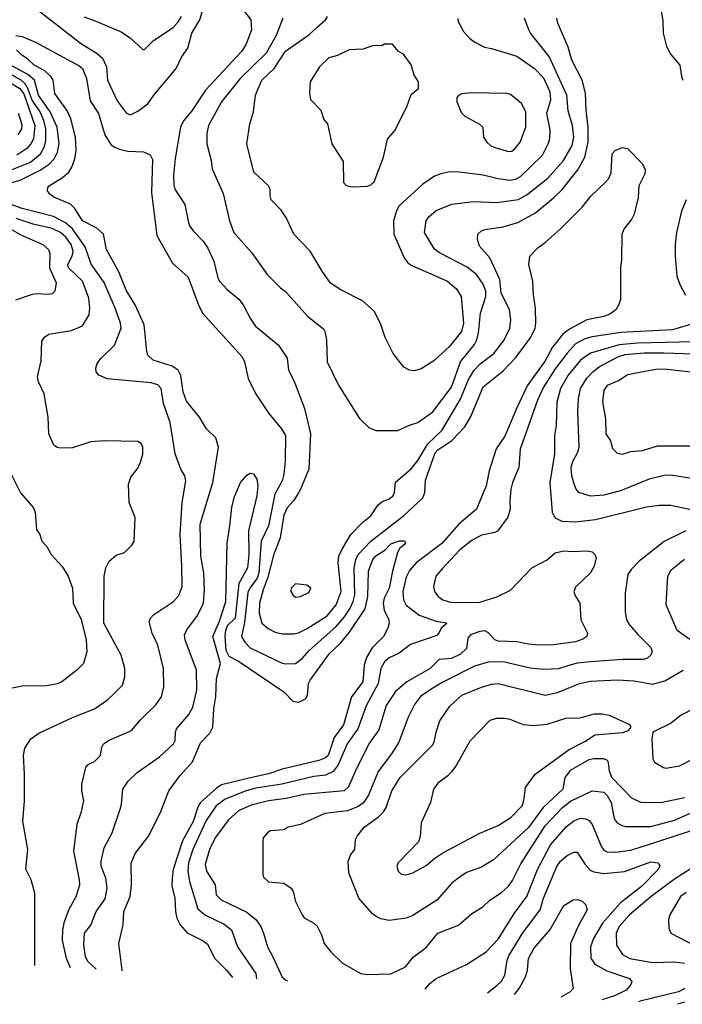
# Model space of a CAD drawing. Extents: x 997028 to 1115134, y 536408 to 618974.
# Tile 404 of 473: x 1089150 to 1093103, y 537721 to 543595. Entities that reach past the tile are written whole.
import ezdxf

# ---------------------------------------------------------------- set-up
doc = ezdxf.new("R2010")
doc.units = 0

msp = doc.modelspace()

# ---------------------------------------------------------------- linework, layer by layer
at = {"layer": '0CON10XD'}
for points in [[(1089255, 543657.1), (1089385.2, 543555.2), (1089512.2, 543455), (1089613.4, 543393.4), (1089645.3, 543365.3), (1089668.9, 543315), (1089674.5, 543235), (1089731.9, 543111.9), (1089785, 543040.8), (1089805, 543029.2), (1089815, 543030.8), (1089855, 543050), (1089915, 543094.3), (1089950, 543145), (1090083.8, 543305), (1090115, 543372), (1090153.6, 543426.4), (1090177.9, 543515), (1090224, 543595), (1090255, 543696)], [(1090483.9, 543653.9), (1090530, 543595), (1090532.9, 543535), (1090499.5, 543445), (1090473.8, 543405), (1090259.6, 543175), (1090177.3, 543052.7), (1090127.9, 542992.1), (1090109.4, 542955), (1090076.9, 542766.9), (1090067.8, 542667.8), (1090069.1, 542609.1), (1090076.5, 542585), (1090135, 542493.8), (1090157.8, 542385), (1090165, 542363.8), (1090185, 542336), (1090243.9, 542273.9), (1090272.7, 542232.7), (1090308.2, 542155), (1090331.5, 542055), (1090341.4, 542035), (1090387.5, 541985), (1090458.1, 541928.1), (1090483.1, 541895), (1090525, 541814), (1090555, 541770), (1090695, 541654.2), (1090745.4, 541575.4), (1090754.6, 541504.6), (1090785, 541443.3), (1090850, 541275), (1090884.7, 541124.7), (1090875.8, 540915), (1090825.7, 540795), (1090806.6, 540763.4), (1090784, 540725), (1090745, 540683.8), (1090725, 540640), (1090704.7, 540505.3), (1090665, 540401.2), (1090631.2, 540268.8), (1090602.2, 540195), (1090581.3, 540115), (1090578.8, 540055), (1090594.4, 539995), (1090633.3, 539963.3), (1090675, 539942.5), (1090715, 539932.5), (1090785, 539930.9), (1090812.5, 539937.5), (1090865, 539962.9), (1090985, 540038.2), (1091037.1, 540105), (1091066.9, 540185), (1091049.6, 540355), (1091054.6, 540395), (1091072.9, 540437.1), (1091125, 540524.3), (1091194.7, 540595.3), (1091244.2, 540635), (1091289.4, 540700.6), (1091311.1, 540718.9), (1091355, 540737.1), (1091376.2, 540753.8), (1091385.7, 540775), (1091392.8, 540837.2), (1091485, 540916.5), (1091525.9, 540965), (1091583.8, 541065), (1091668.8, 541145), (1091778.8, 541331.2), (1091824.8, 541445.2), (1091861.6, 541505), (1091896.8, 541543.2), (1091977.8, 541605), (1092038.7, 541681.3), (1092074.5, 541755), (1092079.6, 541805), (1092072.7, 541865), (1092021.8, 541965), (1092014.6, 542045), (1091954.2, 542174.2), (1091893.1, 542245), (1091880, 542285), (1091882.5, 542315), (1091904.2, 542335), (1091925.3, 542344.7), (1092035, 542360.6), (1092122.5, 542385), (1092226, 542444), (1092335, 542532.9), (1092385, 542582.7), (1092480.1, 542699.9), (1092520.5, 542775), (1092540.7, 542865), (1092542, 542955), (1092528.4, 543055), (1092525, 543156.7), (1092505.3, 543235.3), (1092444.1, 543354.1), (1092422.2, 543432.2), (1092360.9, 543575), (1092354.5, 543605)], [(1092972.9, 543675), (1092986.8, 543586.8), (1092988.6, 543515), (1093007.5, 543435), (1093035, 543388.8), (1093087.1, 543325), (1093097, 543257), (1093105.7, 543235.7)], [(1089535, 543613.5), (1089605, 543587.3), (1089755, 543522.2), (1089812, 543485), (1089885, 543417.5), (1089895, 543417.5), (1089948.6, 543471.4), (1090065, 543549.1), (1090095, 543582.1), (1090114.7, 543615)], [(1090720.9, 543605), (1090679.7, 543500.3), (1090620.9, 543395), (1090465, 543243.8), (1090353.1, 543105), (1090276.7, 542965), (1090267.3, 542917.3), (1090266.9, 542855), (1090292.9, 542755), (1090298.6, 542705), (1090365, 542558.8), (1090401.5, 542395), (1090427.1, 542325), (1090535.5, 542205.5), (1090626, 542075), (1090706.4, 541996.4)], [(1091763.2, 543603.2), (1091765.8, 543585), (1091798, 543525), (1091835, 543484), (1091865, 543460.8), (1091922, 543432), (1091965, 543424.3), (1092115, 543377.9), (1092221.1, 543305), (1092275, 543249.5), (1092312.8, 543165), (1092316.6, 543115), (1092292.7, 543035), (1092312, 542938), (1092310.8, 542885), (1092302.9, 542857.1), (1092266.5, 542785), (1092135, 542658.4), (1092105, 542641.8), (1092073.5, 542636.5), (1092005, 542645.3), (1091915, 542667.5), (1091755, 542687.9), (1091706.6, 542686.6), (1091663.1, 542676.9), (1091625, 542662.9), (1091554.8, 542615.2), (1091414.7, 542485.3), (1091398.2, 542455), (1091380.5, 542395), (1091382.5, 542315), (1091443.8, 542173.8), (1091465, 542144), (1091489.5, 542129.5), (1091702, 542035), (1091755, 541990.6), (1091783.5, 541945), (1091796.8, 541785), (1091784.6, 541735), (1091714.2, 541645.8), (1091619.8, 541560.2), (1091545, 541512), (1091505, 541500), (1091475, 541504), (1091442.1, 541522.1), (1091378, 541605), (1091329.4, 541699.4), (1091302.8, 541782.8), (1091265, 541856), (1091195, 541919.2), (1091065, 541983.1), (1091005, 542024.3), (1090955, 542096.2), (1090882.5, 542215), (1090785, 542316.2), (1090741.3, 542411.3), (1090709.1, 542459.1), (1090651.2, 542521.2), (1090643.8, 542545), (1090643.8, 542585), (1090633.8, 542605), (1090547.5, 542685), (1090504.6, 542855), (1090523.5, 542975), (1090544.6, 543045.4), (1090557.5, 543145), (1090594, 543235), (1090668.9, 543305), (1090735, 543408.2), (1090874.1, 543505.9), (1090925, 543551.1), (1090975.3, 543594.7), (1090985.6, 543615)], [(1090706.4, 541996.4), (1090735, 541974.2), (1090866.2, 541826.2), (1090962.1, 541752.1), (1090970.8, 541735), (1090979.5, 541685), (1090984.5, 541555), (1091052, 541415), (1091177, 541217), (1091232.7, 541162.7), (1091275, 541143.8), (1091405, 541144), (1091475, 541177.5), (1091525, 541192.9), (1091615, 541255.6), (1091725, 541402.5), (1091778.9, 541555), (1091862.9, 541657.1), (1091876.7, 541685), (1091886.5, 541726.5), (1091897.9, 541845), (1091931.3, 541945), (1091929.8, 541975), (1091915, 542017.1), (1091874.8, 542074.8), (1091819.5, 542119.5), (1091655, 542203.8), (1091625, 542225.6), (1091565.6, 542325), (1091574.6, 542395.4), (1091590.2, 542419.8), (1091635, 542456.7), (1091727.5, 542495), (1091855, 542510), (1091995, 542504.6), (1092125, 542523.3), (1092178.2, 542551.8), (1092300.3, 542649.7), (1092394.8, 542755.2), (1092445.9, 542845), (1092455.8, 542894.2), (1092447.5, 542965), (1092422.2, 543052.2), (1092414.1, 543145), (1092307.6, 543375), (1092196.5, 543515), (1092186.5, 543535), (1092161.4, 543605)], [(1089128.3, 543501.7), (1089165, 543495.8), (1089245, 543461.9), (1089505, 543321.2), (1089525, 543304.4), (1089549.3, 543245), (1089571.3, 543111.3), (1089621.1, 543035), (1089658.3, 542908.3), (1089695, 542850.6), (1089715, 542834.5), (1089745, 542823.5), (1089795, 542811.5), (1089888, 542808), (1089928.9, 542788.9), (1089941.9, 542761.9), (1089937.2, 542565), (1089968.3, 542308.3), (1090062.1, 542142.1), (1090155, 542060), (1090218.1, 541888.1), (1090241.9, 541841.9), (1090476.7, 541585), (1090490.5, 541555), (1090513.6, 541455), (1090556.3, 541366.3), (1090635.5, 541245.5), (1090711.9, 541155), (1090736.4, 541115), (1090734.7, 540964.7), (1090725.8, 540885), (1090716.5, 540845), (1090671.7, 540765), (1090633.5, 540575), (1090590, 540485), (1090576.4, 540295), (1090565.9, 540264.1), (1090523, 540205), (1090511.7, 540178.3), (1090490.6, 539999.4), (1090474.1, 539915), (1090492.3, 539882.3), (1090525, 539848.2), (1090715, 539757.1), (1090737.8, 539752.2), (1090795, 539754.6), (1090834.8, 539785.2), (1090877.7, 539832.3), (1091036.4, 539973.6), (1091087.5, 540032.5), (1091122, 540085), (1091140, 540125), (1091148.4, 540165), (1091145.2, 540325), (1091155.7, 540375), (1091170, 540405), (1091245, 540485.3), (1091439.6, 540635), (1091555, 540743.8), (1091567.6, 540775), (1091571.8, 540848.2), (1091629.1, 541010.9), (1091645, 541030.3), (1091727.9, 541085), (1091805, 541166.5), (1091841, 541229), (1091914.4, 541405.6), (1092035, 541500), (1092110.6, 541579.4), (1092194.2, 541695.8), (1092225, 541753.8), (1092229.5, 541785), (1092226.7, 541875), (1092214.4, 541955), (1092210.5, 542035), (1092187.1, 542135), (1092194, 542185), (1092241.2, 542235), (1092285, 542266), (1092373.8, 542346.2), (1092505, 542477.1), (1092557.8, 542542.2), (1092645, 542626), (1092663.2, 542646.8), (1092677.9, 542682.1), (1092683.8, 542795), (1092702.5, 542815), (1092745, 542833.3), (1092775, 542827.5), (1092865.8, 542735.8), (1092880.7, 542700.7), (1092878.8, 542675), (1092844, 542605), (1092840, 542535), (1092816, 542435), (1092802.3, 542407.7), (1092753.8, 542345), (1092742, 542315), (1092740, 542165), (1092732.9, 542115), (1092732.9, 541925), (1092724.4, 541895.6), (1092705.4, 541864.6), (1092670.6, 541839.4), (1092635, 541825.5), (1092534, 541805), (1092430, 541750), (1092390.1, 541719.9), (1092329.2, 541640.9), (1092285, 541560), (1092178.2, 541411.8), (1092115, 541280.8), (1092045, 541110), (1091992.3, 541035), (1091951.5, 540905), (1091931.8, 540815), (1091874.2, 540675.8), (1091768.8, 540585), (1091668.6, 540471.4), (1091515, 540354.6), (1091475, 540309.5), (1091455, 540269.2), (1091435.3, 540185), (1091440, 540135), (1091455, 540103.1), (1091532.4, 540042.4), (1091635, 540007.8), (1091696.4, 539996.4), (1091687.5, 539985), (1091664.2, 539965.8), (1091650, 539935), (1091637.6, 539922.4), (1091482.3, 539867.7), (1091414.6, 539815.4), (1091355, 539788.4), (1091326, 539764), (1091304.1, 539725), (1091289.4, 539635), (1091217.9, 539502.1), (1091167.4, 539365), (1091103.1, 539275), (1091050.4, 539149.6), (1091019.6, 539110.4), (1090975, 539088.4), (1090905, 539080.5), (1090714.8, 539035.2), (1090559, 539011), (1090501.1, 538995), (1090376.5, 538945), (1090322.5, 538905), (1090262.5, 538817.5), (1090182.2, 538645), (1090156.8, 538565), (1090153.5, 538515), (1090162.6, 538455), (1090212, 538292), (1090255, 538255.4), (1090370.4, 538200.4), (1090413.5, 538165), (1090449.6, 538065), (1090558.2, 537905), (1090563.7, 537872.7)], [(1089606.2, 537930.3), (1089602.5, 537935), (1089559.5, 537975), (1089542.5, 538005), (1089532.8, 538077.2), (1089537.5, 538145), (1089575.5, 538194.5), (1089607.1, 538275), (1089659.6, 538350.4), (1089671.5, 538415), (1089664, 538474), (1089635.5, 538545), (1089635.5, 538575.5), (1089653.8, 538655), (1089702.5, 538745), (1089750.5, 538885), (1089758.5, 538915), (1089765.6, 539005), (1089798.3, 539051.7), (1089851.9, 539105), (1089985, 539198.5), (1090068.1, 539275), (1090077.8, 539295), (1090078.9, 539345), (1090085.5, 539365), (1090158.7, 539451.3), (1090183.5, 539495), (1090206.2, 539595), (1090205.4, 539715), (1090137.9, 539895), (1090132.9, 539925), (1090146.4, 539955), (1090211.2, 540041.2), (1090247.2, 540115), (1090253.6, 540195), (1090249.2, 540295), (1090230, 540395), (1090227.6, 540585), (1090302.5, 540835), (1090335.9, 541045.9), (1090320.7, 541100.7), (1090264.5, 541154.5), (1090223.1, 541225), (1090145, 541319.2), (1090124.7, 541375), (1090112.1, 541472.1), (1090095.5, 541505), (1090058.9, 541528.9), (1089945.7, 541565), (1089915.6, 541595), (1089908.9, 541615), (1089892.7, 541775), (1089841.2, 541891.2), (1089785, 541981.9), (1089740.8, 542090.8), (1089667.8, 542225), (1089650.6, 542315), (1089611.1, 542351.1), (1089525, 542396.5), (1089479.1, 542469.1), (1089454.2, 542494.2), (1089355, 542536.9), (1089330.8, 542555), (1089317.1, 542575), (1089318.1, 542595), (1089325.6, 542605), (1089405.8, 542654.2), (1089443.5, 542686.5), (1089461.2, 542715), (1089480, 542765), (1089486.7, 542815), (1089484.1, 542895), (1089454.7, 543004.7), (1089435, 543050.6), (1089360, 543155), (1089350.4, 543235), (1089339.1, 543255), (1089300, 543290), (1089236.9, 543325), (1089199.8, 543359.8), (1089160.6, 543385), (1089131.1, 543415)], [(1091135, 542597.5), (1091225, 542603.3), (1091245, 542610), (1091265, 542627.5), (1091320, 542775), (1091345, 542882.5), (1091388, 542935), (1091458.8, 543075), (1091485, 543150), (1091530, 543185), (1091530, 543225), (1091504.1, 543264.1), (1091485, 543326.7), (1091439.5, 543389.5), (1091410, 543405), (1091375, 543450), (1091325, 543450), (1091315, 543442.5), (1091255, 543440), (1091199.5, 543420.5), (1091115, 543416.2), (1091045, 543382), (1090995, 543367.1), (1090938.8, 543315), (1090883.8, 543225), (1090878.8, 543155), (1090885, 543120), (1090946.7, 543055), (1090965, 543000), (1090986.7, 542975), (1091012, 542855), (1091079.3, 542749.3), (1091082.5, 542625), (1091097, 542607), (1091135, 542597.5)], [(1089004.2, 542595.8), (1089152.8, 542637.2), (1089272.2, 542697.8), (1089326, 542734), (1089355.9, 542765), (1089375.5, 542804.5), (1089385.6, 542855), (1089374.1, 542955), (1089332.7, 543045), (1089262.3, 543145), (1089238.9, 543235), (1089198.6, 543268.6), (1089059.4, 543345)], [(1089065, 542686.6), (1089215, 542746.4), (1089275, 542796), (1089296.9, 542835), (1089307.1, 542872.9), (1089306.4, 542945), (1089293.6, 542993.6), (1089271.9, 543045), (1089225, 543114.8), (1089201.7, 543181.7), (1089183.4, 543213.4), (1089158.5, 543235), (1089105.4, 543265.4)], [(1089085, 543225.7), (1089151.2, 543185), (1089175, 543152.4), (1089241.4, 542965), (1089233, 542885), (1089217.4, 542855), (1089192.5, 542827.5), (1089133.1, 542786.9)], [(1092065, 542809.2), (1092085, 542810.8), (1092104.4, 542825.6), (1092135.7, 542865), (1092169.2, 542955), (1092169.2, 543045), (1092143.3, 543095), (1092078.8, 543148.8), (1092056.1, 543156.1), (1091845, 543160), (1091787, 543153), (1091767, 543143), (1091758.3, 543131.7), (1091757.5, 543105), (1091785, 543040), (1091805, 543020), (1091892.3, 542972.3), (1091912.5, 542955), (1091916.7, 542895), (1091936, 542865), (1091958.8, 542845), (1091985, 542832.9), (1092065, 542809.2)], [(1089141.2, 542908.8), (1089163.2, 542945), (1089165.7, 542965), (1089158.1, 542995), (1089144.2, 543035)], [(1089453.2, 537939.5), (1089429.7, 537995), (1089406.7, 538103.3), (1089408, 538165), (1089418, 538215), (1089445, 538290), (1089487.8, 538365), (1089508.6, 538435), (1089507.8, 538465), (1089472.9, 538635), (1089493.4, 538796.6), (1089518.1, 538871.9), (1089532.9, 538935), (1089521.4, 538995), (1089521.4, 539035), (1089547.7, 539142.3), (1089565, 539156.7), (1089595, 539168.8), (1089633.3, 539205), (1089640, 539255), (1089650, 539275), (1089683.7, 539296.3), (1089817.1, 539355), (1089871.5, 539418.5), (1089961.7, 539508.3), (1089995.6, 539555), (1090010.6, 539615), (1090007.5, 539725), (1089973.5, 539865), (1089941.4, 539935), (1089922.5, 540005), (1089930, 540025), (1089948, 540045), (1090067.5, 540125), (1090099.2, 540160.8), (1090119.1, 540215), (1090116.8, 540335), (1090106.7, 540526.7), (1090120, 540715), (1090141.9, 540845), (1090135, 540873.3), (1090112.2, 540915), (1090078.5, 541005), (1090047.8, 541192.2), (1090009.1, 541305), (1089994.6, 541395), (1089975, 541416.2), (1089935, 541429.6), (1089672.2, 541452.2), (1089623.3, 541475), (1089606, 541495), (1089604.2, 541515.8), (1089612, 541545), (1089634, 541575), (1089715, 541654.2), (1089755.4, 541755), (1089751.3, 541785), (1089720.3, 541875), (1089655, 542026.7), (1089576.9, 542136.9), (1089540.2, 542240.2), (1089465, 542348), (1089423.1, 542383.1), (1089351.2, 542421.2), (1089165, 542469.4), (1089093.5, 542495)], [(1093125, 542521.2), (1093097.8, 542452.2), (1093068.6, 542325), (1093060, 542255), (1093060, 542185), (1093070.8, 542065), (1093087.5, 542015), (1093121.3, 541951.3)], [(1089240, 537952.3), (1089240, 538385), (1089218.1, 538465), (1089187.9, 538527.9), (1089198, 538645), (1089170, 538815), (1089180, 538935), (1089180, 539095), (1089172.5, 539205), (1089181.2, 539248.8), (1089216.2, 539305), (1089265, 539339.2), (1089465, 539432.5), (1089596.3, 539483.7), (1089675, 539538), (1089714, 539575), (1089763.6, 539626.4), (1089777.5, 539675), (1089777.5, 539725), (1089755.8, 539805), (1089651.5, 539995), (1089653.5, 540276.5), (1089664.7, 540325.3), (1089685, 540366), (1089725, 540400), (1089775, 540416.7), (1089819.5, 540460.5), (1089833.3, 540485), (1089840, 540625), (1089804.2, 540715), (1089800, 540825), (1089813, 540867), (1089855, 540920), (1089871.2, 540955), (1089885.6, 541004.4), (1089884, 541045), (1089875, 541066.7), (1089855, 541080), (1089655, 541083.8), (1089575, 541076.7), (1089465, 541041.2), (1089395, 541040), (1089374.2, 541044.2), (1089355, 541056.7), (1089324.4, 541124.4), (1089320, 541225), (1089296.2, 541363.8), (1089262.5, 541435), (1089255.7, 541465), (1089278.8, 541561.2), (1089282.8, 541677.2), (1089297.8, 541702.2), (1089325, 541720), (1089459.5, 541740.5), (1089525, 541770), (1089565.6, 541835), (1089569.5, 541875), (1089563.2, 541935), (1089525.4, 542035), (1089440.9, 542115), (1089438, 542135), (1089463.3, 542185), (1089468.4, 542215), (1089457, 542255), (1089425, 542297.9), (1089394.1, 542325), (1089345, 542350.7), (1089230, 542375), (1089129.3, 542409.3)], [(1089076.9, 542356.9), (1089160.5, 542310.5), (1089288, 542255), (1089322.5, 542225), (1089329.7, 542199.7), (1089328.8, 542115), (1089367.8, 542025), (1089360, 541975), (1089345, 541960.8), (1089325, 541955.8), (1089255, 541960), (1089225, 541955.6), (1089125, 541921.9)], [(1093177.5, 541785), (1093044.8, 541745.2), (1092735, 541728.5), (1092565, 541704), (1092521.5, 541691.5), (1092465, 541661.2), (1092414.9, 541605.1), (1092345, 541511.6), (1092275, 541403.1), (1092238.3, 541325), (1092136, 541034), (1092126.6, 540923.4), (1092090, 540835), (1092080.5, 540795), (1092073.3, 540725), (1092076.7, 540675), (1092062.4, 540627.6), (1092001.2, 540545), (1091985, 540535.8), (1091905, 540520.9), (1091842.9, 540487.1), (1091771.9, 540428.1), (1091670.8, 540319.2), (1091633.3, 540275), (1091619.4, 540215), (1091624.4, 540185), (1091647.1, 540155), (1091675, 540134.5), (1091725, 540118), (1091895, 540120), (1091996.8, 540153.2), (1092077.6, 540192.4), (1092204.5, 540325.5), (1092296.2, 540373.8), (1092345, 540414.4), (1092395, 540427.3), (1092445, 540422.2), (1092535, 540426.9), (1092565, 540420), (1092580.8, 540405), (1092588.1, 540385), (1092577.8, 540335), (1092554.2, 540295), (1092465, 540210), (1092455.8, 540185), (1092462.1, 540162.1), (1092490.8, 540115), (1092497.5, 540015), (1092537.5, 539935), (1092532.5, 539915), (1092509.7, 539900.3), (1092465, 539884.6), (1092335, 539865.5), (1092245, 539863.8), (1092185, 539869.3), (1092115, 539884.7), (1092005, 539888), (1091985, 539896.2), (1091947.2, 539937.3), (1091925, 539949.1), (1091894.4, 539945.6), (1091840, 539925), (1091822.5, 539905), (1091815.5, 539845), (1091780.3, 539809.7), (1091725, 539783.7), (1091651.9, 539778.1), (1091599.4, 539725), (1091459.5, 539645), (1091391.4, 539588.6), (1091336.1, 539503.9), (1091291.5, 539358.5), (1091233.2, 539275), (1091150.6, 539109.4), (1091110.7, 539019.3), (1091085, 538994.7), (1090845, 538973.4), (1090739.9, 538950.1), (1090635, 538936.2), (1090530.8, 538909.2), (1090455, 538875.4), (1090395, 538822.5), (1090317.3, 538715), (1090282.9, 538645), (1090256, 538555), (1090264.8, 538514.8), (1090317.1, 538435), (1090321.4, 538375), (1090352.9, 538345), (1090505, 538271.8), (1090557.9, 538227.9), (1090587.8, 538185), (1090605.4, 538145.4), (1090627.5, 538065), (1090665, 537997.5), (1090715, 537882.9), (1090735, 537867.8), (1090748.4, 537861.6)], [(1093165, 541673.3), (1092834.3, 541665.7), (1092725, 541656.5), (1092555, 541605.8), (1092494.6, 541565), (1092420.8, 541475), (1092376.5, 541395), (1092354.6, 541314.6), (1092350.9, 541175), (1092340.5, 541115), (1092339.5, 541005), (1092312.5, 540835), (1092327.3, 540655), (1092345, 540624.4), (1092384, 540604), (1092465, 540600), (1092585, 540613.1), (1092889.7, 540689.7), (1092965, 540700), (1093035, 540699.5), (1093155, 540673.8)], [(1093243.6, 540843.6), (1093035, 540878.8), (1092995, 540877.2), (1092905, 540855.3), (1092734.7, 540785.3), (1092635, 540759.3), (1092555, 540753.8), (1092485.8, 540775), (1092468.5, 540795), (1092456.9, 540825), (1092443.7, 540875), (1092439.3, 540925), (1092449.3, 540960.7), (1092480, 541015), (1092487.1, 541045), (1092479.7, 541255), (1092482.9, 541335), (1092495.3, 541395), (1092533.2, 541456.8), (1092568, 541495), (1092606.4, 541523.6), (1092717.9, 541585), (1092762.2, 541597.8), (1092875, 541607.3), (1092992.4, 541607.6), (1093403.9, 541593.9)], [(1093185, 541488.2), (1093015, 541509.6), (1092955, 541510), (1092775, 541476.9), (1092725, 541442), (1092655, 541412.9), (1092634.5, 541385), (1092626.5, 541315), (1092643.8, 541215), (1092646.7, 541125), (1092673.6, 541083.6), (1092686.4, 541036.4), (1092715, 541010), (1092745, 541003.8), (1092795, 541018.8), (1092865, 541026), (1092955, 541052.9), (1093155, 541052.9)], [(1089064, 540955), (1089155, 540773.3), (1089233.6, 540683.6), (1089243.3, 540655), (1089250, 540555), (1089270, 540525), (1089283.3, 540485), (1089311.7, 540451.7), (1089338, 540405), (1089403.4, 540333.4), (1089438.6, 540275), (1089464.4, 540204.4), (1089469.4, 540115), (1089516.4, 540016.4), (1089546.2, 539896.2), (1089550.7, 539825), (1089531.5, 539755), (1089492, 539715), (1089401.2, 539645), (1089375, 539632.9), (1089309.3, 539620.7), (1089165, 539620), (1089065, 539600)], [(1089762.4, 537920.9), (1089761.3, 537925), (1089742.5, 538085), (1089767.5, 538195), (1089771.8, 538275), (1089809.1, 538365), (1089817.5, 538435), (1089815.6, 538564.4), (1089839.3, 538620.7), (1089919.2, 538725), (1089990.8, 538865), (1090040, 538995), (1090105.6, 539085), (1090181.4, 539168.6), (1090227.9, 539282.1), (1090285, 539339.6), (1090302.2, 539375), (1090309, 539485), (1090320.3, 539555), (1090324.7, 539664.7), (1090348.1, 539755), (1090301.8, 539915), (1090343, 540007), (1090379.2, 540125), (1090387, 540473), (1090404.5, 540575.5), (1090415.7, 540685), (1090430, 540745), (1090467.1, 540835), (1090505, 540877.5), (1090525, 540890), (1090545.6, 540885.6), (1090565.6, 540855), (1090570, 540815), (1090565.4, 540755), (1090514.4, 540545.6), (1090516.7, 540405), (1090508.8, 540325), (1090457.2, 540232.8), (1090435.8, 540025), (1090389.2, 539980.8), (1090377.5, 539952.5), (1090373.3, 539915), (1090380.9, 539835), (1090398.2, 539798.2), (1090455, 539768.9), (1090585, 539681.8), (1090726, 539586), (1090780.5, 539530.5), (1090815, 539524.6), (1090855, 539544.4), (1090867.5, 539565), (1090872.5, 539635), (1090882.5, 539655), (1090998.8, 539815), (1091064, 539876), (1091118.5, 539941.5), (1091210.1, 540079.9), (1091227.6, 540155), (1091230.3, 540305), (1091256.8, 540375), (1091275, 540396.2), (1091328.4, 540431.6), (1091365, 540469.5), (1091415.6, 540485.6), (1091446.5, 540486.5), (1091450.8, 540475), (1091445.8, 540465), (1091418.2, 540441.8), (1091403.2, 540416.8), (1091375, 540306.2), (1091353.9, 540205), (1091324.8, 540145.2), (1091318.1, 540115), (1091323.6, 540073.6), (1091352.7, 540015), (1091354.5, 539995), (1091346.2, 539965), (1091321.2, 539915), (1091251.9, 539848.1), (1091219.2, 539790.8), (1091205.7, 539745), (1091196.3, 539645), (1091129.4, 539555), (1091082, 539388), (1091026, 539314), (1090990.8, 539205), (1090975, 539191.1), (1090935, 539175.9), (1090715, 539124.7), (1090635, 539096.9), (1090552.2, 539077.8), (1090355, 539030.9), (1090325, 539011.3), (1090228.2, 538925), (1090213.1, 538896.9), (1090185, 538812.7), (1090122.4, 538697.6), (1090066.7, 538525), (1090059.3, 538475), (1090058.8, 538428.8), (1090076.1, 538355), (1090078.9, 538275), (1090088.5, 538235), (1090107.1, 538195), (1090148.5, 538148.5), (1090245, 538100.4), (1090270.8, 538080.8), (1090315, 537994.3), (1090384.5, 537925), (1090420, 537881.3)], [(1093124.3, 540545.7), (1092995, 540482.7), (1092845.3, 540364.7), (1092797.1, 540315), (1092778.1, 540285), (1092761.1, 540175), (1092761.1, 540065), (1092769.4, 540015), (1092787.1, 539985), (1092836.9, 539926.9), (1092915, 539849.2), (1092922.2, 539825), (1092915.6, 539805), (1092895, 539785.7), (1092871.1, 539778.9), (1092745, 539778.4), (1092555, 539764.7), (1092475, 539757.1), (1092425, 539743.4), (1092365, 539723.2), (1092275, 539718.9), (1092195, 539727.5), (1092035, 539765.3), (1091945, 539763.5), (1091862.2, 539737.8), (1091675, 539644), (1091605, 539602.3), (1091541.8, 539558.2), (1091505, 539509.2), (1091468.2, 539435), (1091411.8, 539285), (1091368.8, 539215), (1091289.2, 539110.8), (1091231.7, 538968.3), (1091198.7, 538921.3), (1091165, 538900), (1091105, 538875.9), (1090971.1, 538858.9), (1090825, 538794.4), (1090752.7, 538777.3), (1090725, 538763.3), (1090645, 538756.7), (1090627.5, 538745), (1090603.3, 538715), (1090600, 538695), (1090600, 538495), (1090605, 538480), (1090635, 538451.2), (1090725, 538443.8), (1090770, 538415), (1090782, 538395), (1090795.8, 538335), (1090834.3, 538254.3), (1090847.7, 538237.7), (1090905.7, 538205.7), (1090925, 538186.7), (1090951.2, 538135), (1090966.7, 538085), (1091006.7, 538035), (1091075, 537966.7), (1091185, 537906.2), (1091225, 537900), (1091365, 537904), (1091452, 537945), (1091497.9, 538002.1), (1091575, 538060.5), (1091645, 538145.6), (1091767.2, 538192.8), (1091845, 538262), (1091915, 538305.8), (1091955, 538342.9), (1092025, 538388.5), (1092064.5, 538425), (1092089.4, 538460.6), (1092140.1, 538559.9), (1092285, 538786.9), (1092388, 538895), (1092435, 538933.3), (1092565, 538994.5), (1092635, 538986.2), (1092655, 538966.5), (1092679.2, 538925), (1092697, 538827), (1092714.2, 538805), (1092741.7, 538788.3), (1092765, 538782.7), (1092915, 538781.6), (1093055, 538820.8), (1093319.1, 538935)], [(1093148, 539898), (1093071.8, 539951.8), (1093005.6, 540105.6), (1093015.6, 540275), (1093036.9, 540313.1), (1093115, 540377.5)], [(1090795, 540151.2), (1090825, 540153.8), (1090875, 540178.8), (1090886.2, 540205), (1090862.7, 540222.7), (1090795, 540229.2), (1090770, 540205), (1090768, 540185), (1090778.8, 540165), (1090795, 540151.2)], [(1093115, 538953.3), (1092975, 538923.2), (1092855.3, 538925.3), (1092801.2, 538951.2), (1092682.9, 539075), (1092667.5, 539112.5), (1092661.4, 539165), (1092655.4, 539175.4), (1092635.4, 539185.4), (1092575.3, 539185.3), (1092545, 539179.2), (1092432.9, 539117.1), (1092402.7, 539075), (1092390, 539005), (1092271.9, 538895), (1092185, 538775.9), (1091976.1, 538583.9), (1091905, 538539.4), (1091815, 538507.5), (1091755, 538466.5), (1091725, 538441.5), (1091638.2, 538341.8), (1091495, 538250.6), (1091455.4, 538234.6), (1091355, 538222.2), (1091305, 538231.9), (1091276.2, 538245), (1091255, 538260.8), (1091173.3, 538355), (1091113.5, 538505), (1091110, 538575), (1091125.6, 538614.4), (1091148.8, 538645), (1091153.8, 538705), (1091162.5, 538725), (1091205, 538778.1), (1091290.4, 538839.6), (1091320.4, 538869.6), (1091335.4, 538895), (1091369.6, 538995), (1091419.5, 539075), (1091613, 539267), (1091623.1, 539285), (1091634.4, 539345), (1091656.9, 539413.1), (1091715, 539499.4), (1091786.9, 539565), (1091905, 539612.7), (1091965, 539632.3), (1092005, 539635.4), (1092285, 539565.4), (1092358.8, 539581.2), (1092490, 539635), (1092555, 539649.7), (1092716.4, 539656.4), (1092815, 539650.4), (1092925, 539631.8), (1092999.2, 539650.8), (1093107.5, 539715)], [(1093239.1, 539520.9), (1093095, 539446.2), (1093032.3, 539397.7), (1092927.5, 539345), (1092920, 539305), (1092927.5, 539185), (1092937, 539167), (1092990, 539135), (1093005, 539131.2), (1093085.7, 539144.3), (1093245, 539226)], [(1091455, 538493.8), (1091495, 538506.7), (1091575, 538548.8), (1091625.7, 538594.3), (1091674.5, 538625.5), (1091895, 538742.1), (1092005, 538787.9), (1092080.6, 538835), (1092147.5, 538905), (1092158.2, 538935), (1092167.1, 539015), (1092225.4, 539094.6), (1092428.5, 539241.5), (1092525, 539290.6), (1092581.7, 539328.3), (1092747.7, 539342.3), (1092782.5, 539355), (1092797.5, 539375), (1092789.3, 539389.3), (1092667.5, 539445), (1092625, 539452.5), (1092575, 539452.5), (1092491.7, 539428.3), (1092405, 539425.6), (1092295, 539391.4), (1092215, 539382.5), (1092155, 539388.6), (1092075, 539420), (1092045, 539425.7), (1091994.3, 539425.7), (1091955, 539413.8), (1091835, 539292), (1091753.3, 539146.7), (1091725, 539107.5), (1091705, 539084.3), (1091645, 539040.8), (1091618.6, 539005), (1091600, 538925), (1091544, 538805), (1091539.5, 538720.5), (1091529.5, 538690.5), (1091407.5, 538565), (1091400, 538545), (1091407.5, 538515), (1091425, 538497.5), (1091455, 538493.8)], [(1091569.2, 537812.1), (1091595, 537844.4), (1091635, 537875.6), (1091815, 537959.5), (1091932.2, 538035), (1092005, 538110.5), (1092100.8, 538265), (1092174.7, 538365), (1092238.1, 538525), (1092316.7, 538673.3), (1092410.3, 538779.7), (1092455, 538816.9), (1092495, 538831.2), (1092527.8, 538827.8), (1092547.7, 538817.7), (1092565, 538794.3), (1092620.4, 538660.4), (1092635, 538641.8), (1092655, 538631.5), (1092705, 538628.4), (1092795, 538641.4), (1092949.8, 538689.8), (1093175.3, 538764.8)], [(1091941, 537789.7), (1091996.7, 537833.3), (1092025, 537860.5), (1092044.7, 537895), (1092058, 537985), (1092070.6, 538015), (1092152.1, 538147.9), (1092254, 538285), (1092274.8, 538355.2), (1092355, 538543.1), (1092375.5, 538575), (1092415, 538608.9), (1092455, 538630), (1092475, 538629.2), (1092523.5, 538555), (1092552.4, 538522.4), (1092575, 538511.2), (1092635, 538501.9), (1092756.9, 538513.1), (1092915, 538571.8), (1092956.2, 538566.2), (1092968.6, 538548.6), (1092957.8, 538525), (1092860, 538425), (1092733.6, 538326.4), (1092625.8, 538205), (1092572.2, 538115), (1092554.6, 538065), (1092557.7, 537997.7), (1092581.5, 537961.5), (1092651.7, 537921.7), (1092786.7, 537875), (1092801.2, 537855), (1092794, 537835), (1092767.5, 537805), (1092697.2, 537772.8), (1092623.1, 537748.6)], [(1093155, 538531.8), (1093055, 538467.5), (1092917.3, 538365), (1092787.7, 538255), (1092725.4, 538185), (1092707.5, 538145), (1092710.8, 538075), (1092745, 538019.4), (1092788.8, 537995), (1092925, 537970), (1093055, 537974.7), (1093115, 537966.7)], [(1093125, 538388.7), (1093092.5, 538365), (1093028, 538255), (1093020, 538225), (1093021.2, 538175), (1093033.3, 538145), (1093175, 538073.2)], [(1092100.7, 537780.1), (1092130, 537815), (1092168, 537885), (1092178.7, 537925), (1092185.3, 537994.7), (1092216.9, 538055), (1092315, 538166.9), (1092395, 538310), (1092452.5, 538345), (1092477.7, 538347.7), (1092505, 538336.7), (1092526.7, 538315), (1092535.8, 538285), (1092481.6, 538188.4), (1092435.3, 538085), (1092433.1, 537933.1), (1092451.4, 537815), (1092434.3, 537795), (1092377.5, 537763.4)], [(1093117.7, 537815), (1093080, 537795), (1092850.5, 537739.5), (1092841.4, 537735.4)], [(1093115, 537733.3), (1093072.9, 537721.5)]]:
    msp.add_lwpolyline(points, dxfattribs=at)

doc.saveas('drawing.dxf')
